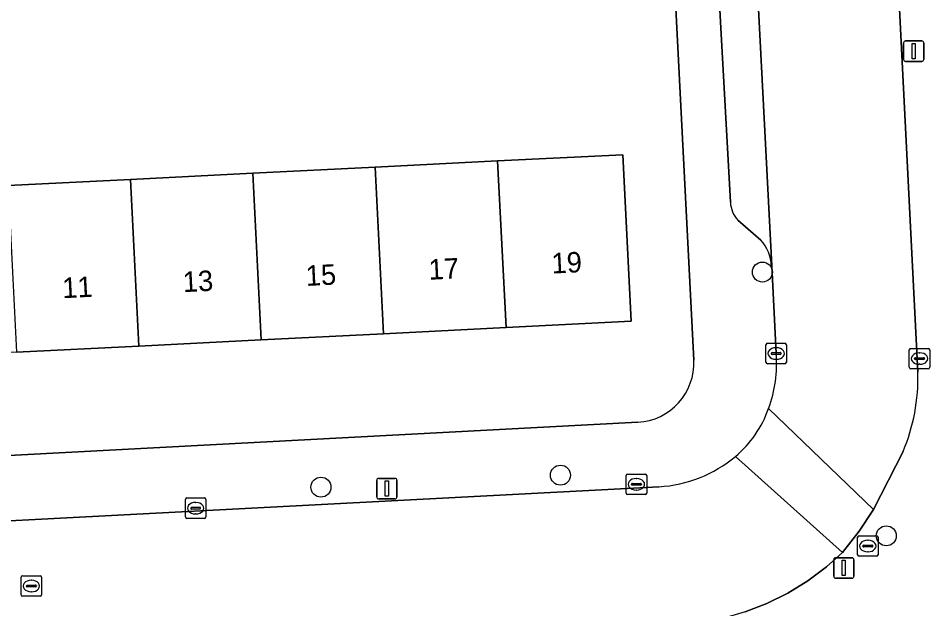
# Model space of a CAD drawing. Extents: x 161084 to 161928, y 385354 to 386522.
# Drawn here: x 161370.93 to 161415.49, y 385913.52 to 385942.38 of the extents above; entities that cross this region are included whole.
import ezdxf

# ---------------------------------------------------------------- set-up
doc = ezdxf.new("R2010")
doc.units = 0
for name, color, linetype in [('IMGEO_Boom', 7, 'Continuous'), ('IMGEO_Erf', 7, 'Continuous'), ('IMGEO_Kolk', 7, 'Continuous'), ('IMGEO_Lichtmast', 7, 'Continuous'), ('IMGEO_Pand', 7, 'Continuous'), ('IMGEO_Pand_nummerreeks', 7, 'Continuous'), ('IMGEO_Parkeervlak_open', 7, 'Continuous'), ('IMGEO_Rijbaan_lokaal_open', 7, 'Continuous'), ('IMGEO_Rioolput', 7, 'Continuous'), ('IMGEO_Voetpad_open', 7, 'Continuous')]:
    doc.layers.add(name, color=color, linetype=linetype)

msp = doc.modelspace()

# ---------------------------------------------------------------- linework, layer by layer
at = {"layer": 'IMGEO_Boom'}
for centre in [(161407.306, 385929.973), (161397.434, 385920.049), (161385.727, 385919.462), (161413.361, 385917.085)]:
    msp.add_circle(centre, 0.489, dxfattribs=at)
at = {"layer": 'IMGEO_Erf'}
for points in [[(161403.954, 385925.672), (161402.829, 385947.649)], [(161340.952, 385919.447), (161401.212, 385922.632)]]:
    msp.add_lwpolyline(points, dxfattribs=at)
msp.add_lwpolyline([(161364.452, 385933.895), (161370.435, 385934.196), (161376.417, 385934.497), (161382.399, 385934.798), (161388.382, 385935.1), (161394.364, 385935.401), (161400.477, 385935.709), (161400.886, 385927.569), (161394.774, 385927.261), (161388.792, 385926.96), (161382.809, 385926.659), (161376.827, 385926.357), (161370.845, 385926.056), (161364.862, 385925.755), (161358.88, 385925.453), (161352.897, 385925.152), (161346.915, 385924.851), (161340.806, 385924.543), (161340.397, 385932.683), (161346.505, 385932.991), (161352.487, 385933.292), (161358.47, 385933.593)], close=True, dxfattribs=at)
msp.add_arc((161401.053, 385925.532), 2.904, 273.1353, 2.7654, dxfattribs=at)
at = {"layer": 'IMGEO_Kolk'}
for p, q in [((161407.479, 385925.568), (161407.479, 385926.42)), ((161407.554, 385926.494), (161408.406, 385926.494)), ((161407.967, 385926.274), (161407.992, 385926.274)), ((161408.48, 385926.42), (161408.48, 385925.568)), ((161414.561, 385926.245), (161415.413, 385926.245)), ((161407.738, 385925.988), (161407.738, 385926)), ((161408.176, 385925.951), (161407.778, 385925.951)), ((161407.781, 385926.037), (161408.179, 385926.037)), ((161408.222, 385926), (161408.222, 385925.988)), ((161414.486, 385925.319), (161414.486, 385926.171)), ((161414.788, 385925.788), (161415.186, 385925.788)), ((161414.974, 385926.025), (161414.999, 385926.025)), ((161415.487, 385926.171), (161415.487, 385925.319)), ((161408.406, 385925.494), (161407.554, 385925.494)), ((161407.99, 385925.714), (161407.965, 385925.714)), ((161414.745, 385925.739), (161414.745, 385925.751)), ((161415.183, 385925.702), (161414.785, 385925.702)), ((161414.997, 385925.465), (161414.972, 385925.465)), ((161415.229, 385925.751), (161415.229, 385925.739)), ((161415.413, 385925.245), (161414.561, 385925.245)), ((161400.648, 385919.177), (161400.648, 385920.029)), ((161400.723, 385920.103), (161401.575, 385920.103)), ((161401.649, 385920.029), (161401.649, 385919.177)), ((161400.907, 385919.597), (161400.907, 385919.609)), ((161401.345, 385919.56), (161400.947, 385919.56)), ((161400.95, 385919.646), (161401.348, 385919.646)), ((161401.136, 385919.883), (161401.161, 385919.883)), ((161401.391, 385919.609), (161401.391, 385919.597)), ((161401.575, 385919.103), (161400.723, 385919.103)), ((161401.159, 385919.323), (161401.134, 385919.323)), ((161379.103, 385918.009), (161379.103, 385918.861)), ((161379.178, 385918.935), (161380.03, 385918.935)), ((161379.591, 385918.715), (161379.616, 385918.715)), ((161380.104, 385918.861), (161380.104, 385918.009)), ((161379.362, 385918.429), (161379.362, 385918.441)), ((161379.8, 385918.392), (161379.402, 385918.392)), ((161379.405, 385918.478), (161379.803, 385918.478)), ((161379.846, 385918.441), (161379.846, 385918.429)), ((161380.03, 385917.935), (161379.178, 385917.935)), ((161379.614, 385918.155), (161379.589, 385918.155))]:
    msp.add_line(p, q, dxfattribs=at)
for points in [[(161407.479, 385925.568), (161407.479, 385926.42)], [(161407.554, 385926.494), (161408.406, 385926.494)], [(161408.48, 385926.42), (161408.48, 385925.568)], [(161414.561, 385926.245), (161415.413, 385926.245)], [(161414.486, 385925.319), (161414.486, 385926.171)], [(161415.487, 385926.171), (161415.487, 385925.319)], [(161408.406, 385925.494), (161407.554, 385925.494)], [(161415.413, 385925.245), (161414.561, 385925.245)], [(161400.648, 385919.177), (161400.648, 385920.029)], [(161400.723, 385920.103), (161401.575, 385920.103)], [(161401.649, 385920.029), (161401.649, 385919.177)], [(161401.575, 385919.103), (161400.723, 385919.103)], [(161379.103, 385918.009), (161379.103, 385918.861)], [(161379.178, 385918.935), (161380.03, 385918.935)], [(161380.104, 385918.861), (161380.104, 385918.009)], [(161380.03, 385917.935), (161379.178, 385917.935)]]:
    msp.add_lwpolyline(points, dxfattribs=at)
for centre, radius, start, end in [((161407.556, 385926.418), 0.0765, 91.552, 178.448), ((161407.556, 385926.418), 0.0765, 91.552, 178.448), ((161408.404, 385926.418), 0.0765, 1.552, 88.448), ((161408.404, 385926.418), 0.0765, 1.552, 88.448), ((161414.563, 385926.169), 0.0765, 91.552, 178.448), ((161414.563, 385926.169), 0.0765, 91.552, 178.448), ((161415.411, 385926.169), 0.0765, 1.552, 88.448), ((161415.411, 385926.169), 0.0765, 1.552, 88.448), ((161407.778, 385925.997), 0.0403, 85.8775, 175.7526), ((161407.775, 385925.987), 0.0366, 178.938, 274.7102), ((161408.179, 385925.994), 0.043, 264.8664, 352.4533), ((161408.183, 385925.999), 0.0386, 1.7309, 96.639), ((161414.785, 385925.748), 0.0403, 85.8775, 175.7526), ((161415.19, 385925.75), 0.0386, 1.7309, 96.639), ((161407.556, 385925.57), 0.0765, 181.552, 268.448), ((161407.556, 385925.57), 0.0765, 181.552, 268.448), ((161408.404, 385925.57), 0.0765, 271.552, 358.448), ((161408.404, 385925.57), 0.0765, 271.552, 358.448), ((161414.782, 385925.738), 0.0366, 178.938, 274.7102), ((161415.186, 385925.745), 0.043, 264.8664, 352.4533), ((161414.563, 385925.321), 0.0765, 181.552, 268.448), ((161414.563, 385925.321), 0.0765, 181.552, 268.448), ((161415.411, 385925.321), 0.0765, 271.552, 358.448), ((161415.411, 385925.321), 0.0765, 271.552, 358.448), ((161400.725, 385920.027), 0.0765, 91.552, 178.448), ((161400.725, 385920.027), 0.0765, 91.552, 178.448), ((161401.573, 385920.027), 0.0765, 1.552, 88.448), ((161401.573, 385920.027), 0.0765, 1.552, 88.448), ((161400.947, 385919.606), 0.0403, 85.8775, 175.7526), ((161400.944, 385919.596), 0.0366, 178.938, 274.7102), ((161401.348, 385919.603), 0.043, 264.8664, 352.4533), ((161401.352, 385919.608), 0.0386, 1.7309, 96.639), ((161400.725, 385919.179), 0.0765, 181.552, 268.448), ((161400.725, 385919.179), 0.0765, 181.552, 268.448), ((161401.573, 385919.179), 0.0765, 271.552, 358.448), ((161401.573, 385919.179), 0.0765, 271.552, 358.448), ((161379.18, 385918.859), 0.0765, 91.552, 178.448), ((161379.18, 385918.859), 0.0765, 91.552, 178.448), ((161380.028, 385918.859), 0.0765, 1.552, 88.448), ((161380.028, 385918.859), 0.0765, 1.552, 88.448), ((161379.402, 385918.438), 0.0403, 85.8775, 175.7526), ((161379.399, 385918.428), 0.0366, 178.938, 274.7102), ((161379.803, 385918.435), 0.043, 264.8664, 352.4533), ((161379.807, 385918.44), 0.0386, 1.7309, 96.639), ((161379.18, 385918.011), 0.0765, 181.552, 268.448), ((161379.18, 385918.011), 0.0765, 181.552, 268.448), ((161380.028, 385918.011), 0.0765, 271.552, 358.448), ((161380.028, 385918.011), 0.0765, 271.552, 358.448)]:
    msp.add_arc(centre, radius, start, end, dxfattribs=at)
for centre, major_axis, ratio, start_param, end_param in [((161407.966, 385925.994), (-0.387, 0.002), 0.722429, 4.712389, 7.853982), ((161407.991, 385925.994), (-0.39, 0.002), 0.717154, 1.570796, 4.712389), ((161414.973, 385925.745), (-0.387, 0.002), 0.722429, 4.712389, 7.853982), ((161414.998, 385925.745), (-0.39, 0.002), 0.717154, 1.570796, 4.712389), ((161401.135, 385919.603), (-0.387, 0.002), 0.722429, 4.712389, 7.853982), ((161401.16, 385919.603), (-0.39, 0.002), 0.717154, 1.570796, 4.712389), ((161379.59, 385918.435), (-0.387, 0.002), 0.722429, 4.712389, 7.853982), ((161379.615, 385918.435), (-0.39, 0.002), 0.717154, 1.570796, 4.712389)]:
    msp.add_ellipse(centre, major_axis=major_axis, ratio=ratio, start_param=start_param, end_param=end_param, dxfattribs=at)
at = {"layer": 'IMGEO_Lichtmast'}
for p, q in [((161414.206, 385940.366), (161414.206, 385941.166)), ((161414.206, 385941.166), (161414.206, 385940.366)), ((161414.306, 385941.266), (161415.096, 385941.266)), ((161415.096, 385941.266), (161414.306, 385941.266)), ((161415.196, 385941.166), (161415.196, 385940.366)), ((161415.196, 385940.366), (161415.196, 385941.166)), ((161415.096, 385940.266), (161414.306, 385940.266)), ((161414.306, 385940.266), (161415.096, 385940.266)), ((161388.453, 385918.992), (161388.453, 385919.792)), ((161388.453, 385919.792), (161388.453, 385918.992)), ((161388.553, 385919.892), (161389.343, 385919.892)), ((161389.343, 385919.892), (161388.553, 385919.892)), ((161389.443, 385919.792), (161389.443, 385918.992)), ((161389.443, 385918.992), (161389.443, 385919.792)), ((161389.343, 385918.892), (161388.553, 385918.892)), ((161388.553, 385918.892), (161389.343, 385918.892)), ((161410.89, 385916.014), (161411.68, 385916.014)), ((161411.68, 385916.014), (161410.89, 385916.014)), ((161410.79, 385915.114), (161410.79, 385915.914)), ((161410.79, 385915.914), (161410.79, 385915.114)), ((161411.78, 385915.914), (161411.78, 385915.114)), ((161411.78, 385915.114), (161411.78, 385915.914)), ((161411.68, 385915.014), (161410.89, 385915.014)), ((161410.89, 385915.014), (161411.68, 385915.014))]:
    msp.add_line(p, q, dxfattribs=at)
for points in [[(161414.626, 385941.141), (161414.776, 385941.141), (161414.776, 385940.391), (161414.626, 385940.391), (161414.626, 385941.141)], [(161388.873, 385919.767), (161389.023, 385919.767), (161389.023, 385919.017), (161388.873, 385919.017), (161388.873, 385919.767)], [(161411.21, 385915.889), (161411.36, 385915.889), (161411.36, 385915.139), (161411.21, 385915.139), (161411.21, 385915.889)]]:
    msp.add_lwpolyline(points, dxfattribs=at)
for centre, start, end in [((161414.306, 385941.166), 90, 180), ((161414.306, 385941.166), 90, 180), ((161415.096, 385941.166), 0, 90), ((161415.096, 385941.166), 360, 90), ((161414.306, 385940.366), 180, 270), ((161414.306, 385940.366), 180, 270), ((161415.096, 385940.366), 270, 0), ((161415.096, 385940.366), 270, 0), ((161388.553, 385919.792), 90, 180), ((161388.553, 385919.792), 90, 180), ((161389.343, 385919.792), 0, 90), ((161389.343, 385919.792), 360, 90), ((161388.553, 385918.992), 180, 270), ((161388.553, 385918.992), 180, 270), ((161389.343, 385918.992), 270, 0), ((161389.343, 385918.992), 270, 0), ((161410.89, 385915.914), 90, 180), ((161410.89, 385915.914), 90, 180), ((161411.68, 385915.914), 0, 90), ((161411.68, 385915.914), 360, 90), ((161410.89, 385915.114), 180, 270), ((161410.89, 385915.114), 180, 270), ((161411.68, 385915.114), 270, 0), ((161411.68, 385915.114), 270, 0)]:
    msp.add_arc(centre, 0.1, start, end, dxfattribs=at)
at = {"layer": 'IMGEO_Pand'}
for points in [[(161394.774, 385927.261), (161400.886, 385927.569), (161400.477, 385935.709), (161394.364, 385935.401)], [(161388.792, 385926.96), (161394.774, 385927.261), (161394.364, 385935.401), (161388.382, 385935.1)], [(161382.399, 385934.798), (161376.417, 385934.497), (161376.827, 385926.357), (161382.809, 385926.659)], [(161382.809, 385926.659), (161388.792, 385926.96), (161388.382, 385935.1), (161382.399, 385934.798)], [(161370.845, 385926.056), (161376.827, 385926.357), (161376.417, 385934.497), (161370.435, 385934.196)]]:
    msp.add_lwpolyline(points, close=True, dxfattribs=at)
at = {"layer": 'IMGEO_Parkeervlak_open'}
for points in [[(161407.759, 385930.285), (161405.49, 385974.198)], [(161403.718, 385971.115), (161404.566, 385954.806), (161404.763, 385951.02), (161405.741, 385933.382)], [(161406.107, 385932.51), (161407.23, 385931.529)]]:
    msp.add_lwpolyline(points, dxfattribs=at)
for centre, radius, start, end in [((161407.136, 385933.455), 1.397, 182.9838, 222.5542), ((161405.693, 385930.141), 2.071, 3.9914, 42.0829)]:
    msp.add_arc(centre, radius, start, end, dxfattribs=at)
at = {"layer": 'IMGEO_Rijbaan_lokaal_open'}
for points in [[(161403.87, 386005.802), (161403.956, 386004.062), (161404.156, 386000), (161405.253, 385977.812), (161405.49, 385974.198), (161407.759, 385930.285), (161407.981, 385925.991)], [(161414.906, 385925.074), (161413.505, 385952.859), (161413.296, 385956.735), (161411.335, 385994.667)], [(161405.988, 385920.958), (161411.224, 385916.273), (161412.036, 385917.311), (161412.736, 385918.37), (161407.607, 385923.314)], [(161407.607, 385923.314), (161412.736, 385918.37), (161414.183, 385921.198)], [(161409.519, 385914.886), (161410.433, 385915.569), (161411.224, 385916.273), (161405.988, 385920.958)], [(161402.248, 385919.484), (161339.999, 385916.229)], [(161406.465, 385913.364), (161407.528, 385913.779), (161408.548, 385914.288), (161409.519, 385914.886)]]:
    msp.add_lwpolyline(points, dxfattribs=at)
for centre, radius, start, end in [((161401.646, 385925.511), 6.354, 339.7652, 4.3284), ((161405.5, 385924.823), 9.41, 337.34, 1.5278), ((161402.54, 385925.061), 5.359, 310.0361, 340.9717), ((161401.88, 385925.9), 6.427, 273.2848, 309.7358)]:
    msp.add_arc(centre, radius, start, end, dxfattribs=at)
at = {"layer": 'IMGEO_Rioolput'}
for p, q in [((161411.958, 385916.16), (161411.958, 385917.012)), ((161412.033, 385917.086), (161412.885, 385917.086)), ((161412.446, 385916.866), (161412.471, 385916.866)), ((161412.959, 385917.012), (161412.959, 385916.16)), ((161412.217, 385916.58), (161412.217, 385916.592)), ((161412.655, 385916.543), (161412.257, 385916.543)), ((161412.26, 385916.629), (161412.658, 385916.629)), ((161412.701, 385916.592), (161412.701, 385916.58)), ((161412.885, 385916.086), (161412.033, 385916.086)), ((161412.469, 385916.306), (161412.444, 385916.306)), ((161371.146, 385915.132), (161371.998, 385915.132)), ((161371.071, 385914.206), (161371.071, 385915.058)), ((161371.33, 385914.626), (161371.33, 385914.638)), ((161371.373, 385914.675), (161371.771, 385914.675)), ((161371.559, 385914.912), (161371.584, 385914.912)), ((161371.814, 385914.638), (161371.814, 385914.626)), ((161372.072, 385915.058), (161372.072, 385914.206)), ((161371.768, 385914.589), (161371.37, 385914.589)), ((161371.582, 385914.352), (161371.557, 385914.352)), ((161371.998, 385914.132), (161371.146, 385914.132))]:
    msp.add_line(p, q, dxfattribs=at)
for points in [[(161411.958, 385916.16), (161411.958, 385917.012)], [(161412.033, 385917.086), (161412.885, 385917.086)], [(161412.959, 385917.012), (161412.959, 385916.16)], [(161412.885, 385916.086), (161412.033, 385916.086)], [(161371.146, 385915.132), (161371.998, 385915.132)], [(161371.071, 385914.206), (161371.071, 385915.058)], [(161372.072, 385915.058), (161372.072, 385914.206)], [(161371.998, 385914.132), (161371.146, 385914.132)]]:
    msp.add_lwpolyline(points, dxfattribs=at)
for centre, radius, start, end in [((161412.035, 385917.01), 0.0765, 91.552, 178.448), ((161412.035, 385917.01), 0.0765, 91.552, 178.448), ((161412.883, 385917.01), 0.0765, 1.552, 88.448), ((161412.883, 385917.01), 0.0765, 1.552, 88.448), ((161412.257, 385916.589), 0.0403, 85.8775, 175.7526), ((161412.254, 385916.579), 0.0366, 178.938, 274.7102), ((161412.658, 385916.586), 0.043, 264.8664, 352.4533), ((161412.662, 385916.591), 0.0386, 1.7309, 96.639), ((161412.035, 385916.162), 0.0765, 181.552, 268.448), ((161412.035, 385916.162), 0.0765, 181.552, 268.448), ((161412.883, 385916.162), 0.0765, 271.552, 358.448), ((161412.883, 385916.162), 0.0765, 271.552, 358.448), ((161371.148, 385915.056), 0.0765, 91.552, 178.448), ((161371.148, 385915.056), 0.0765, 91.552, 178.448), ((161371.996, 385915.056), 0.0765, 1.552, 88.448), ((161371.996, 385915.056), 0.0765, 1.552, 88.448), ((161371.37, 385914.635), 0.0403, 85.8775, 175.7526), ((161371.775, 385914.637), 0.0386, 1.7309, 96.639), ((161371.148, 385914.208), 0.0765, 181.552, 268.448), ((161371.148, 385914.208), 0.0765, 181.552, 268.448), ((161371.367, 385914.625), 0.0366, 178.938, 274.7102), ((161371.771, 385914.632), 0.043, 264.8664, 352.4533), ((161371.996, 385914.208), 0.0765, 271.552, 358.448), ((161371.996, 385914.208), 0.0765, 271.552, 358.448)]:
    msp.add_arc(centre, radius, start, end, dxfattribs=at)
for centre, major_axis, ratio, start_param, end_param in [((161412.445, 385916.586), (-0.387, 0.002), 0.722429, 4.712389, 7.853982), ((161412.47, 385916.586), (-0.39, 0.002), 0.717154, 1.570796, 4.712389), ((161371.558, 385914.632), (-0.387, 0.002), 0.722429, 4.712389, 7.853982), ((161371.583, 385914.632), (-0.39, 0.002), 0.717154, 1.570796, 4.712389)]:
    msp.add_ellipse(centre, major_axis=major_axis, ratio=ratio, start_param=start_param, end_param=end_param, dxfattribs=at)
at = {"layer": 'IMGEO_Voetpad_open'}
for points in [[(161410.629, 386009.305), (161411.335, 385994.667), (161413.296, 385956.735), (161413.505, 385952.859), (161414.906, 385925.074)], [(161399.882, 386004.778), (161400.142, 386000), (161401.091, 385982.539), (161401.152, 385981.465), (161401.297, 385977.146), (161401.475, 385974.097), (161402.755, 385949.101), (161402.829, 385947.649), (161403.954, 385925.672)], [(161405.741, 385933.382), (161404.763, 385951.02), (161404.566, 385954.806), (161403.718, 385971.115)], [(161407.23, 385931.529), (161406.107, 385932.51)], [(161407.981, 385925.991), (161407.759, 385930.285)], [(161401.212, 385922.632), (161340.952, 385919.447), (161340.814, 385919.443), (161340.561, 385919.454), (161340.309, 385919.487), (161340.062, 385919.542), (161339.82, 385919.62), (161339.587, 385919.718), (161339.363, 385919.837), (161339.15, 385919.976), (161338.951, 385920.133), (161338.767, 385920.307), (161338.599, 385920.497), (161338.448, 385920.701), (161338.317, 385920.918), (161338.205, 385921.146), (161338.114, 385921.383), (161338.045, 385921.626), (161337.998, 385921.876), (161337.973, 385922.128), (161336.061, 385917.455)], [(161414.183, 385921.198), (161412.736, 385918.37), (161412.036, 385917.311), (161411.224, 385916.273), (161410.433, 385915.569), (161409.519, 385914.886), (161408.548, 385914.288), (161407.528, 385913.779), (161406.465, 385913.364), (161405.37, 385913.044), (161404.251, 385912.824), (161403.117, 385912.705), (161398.69, 385912.468)], [(161339.999, 385916.229), (161402.248, 385919.484)]]:
    msp.add_lwpolyline(points, dxfattribs=at)
for centre, radius, start, end in [((161407.136, 385933.455), 1.397, 182.9838, 222.5542), ((161405.693, 385930.141), 2.071, 3.9914, 42.0829), ((161401.646, 385925.511), 6.354, 339.7652, 4.3284), ((161401.053, 385925.532), 2.904, 273.1353, 2.7654), ((161405.5, 385924.823), 9.41, 337.34, 1.5278), ((161402.54, 385925.061), 5.359, 310.0361, 340.9717), ((161401.88, 385925.9), 6.427, 273.2848, 309.7358)]:
    msp.add_arc(centre, radius, start, end, dxfattribs=at)

# ---------------------------------------------------------------- texts
at = {"layer": 'IMGEO_Pand_nummerreeks'}
for s, p in [('19', (161397.021, 385929.897)), ('15', (161385.005, 385929.292)), ('17', (161391.013, 385929.594)), ('13', (161378.997, 385928.989)), ('11', (161373.103, 385928.693))]:
    msp.add_text(s, height=1, rotation=2.8833, dxfattribs=at).set_placement(p)

doc.saveas('drawing.dxf')
